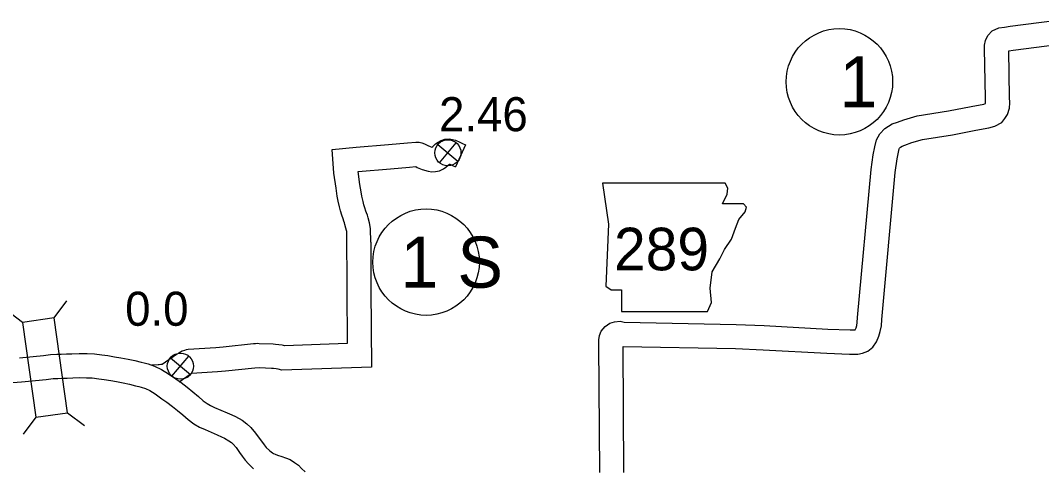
# Model space of a CAD drawing. Extents: x -939622 to -934222, y 1383701 to 1385301.
# Drawn here: x -936408.47 to -936370.48, y 1384981.59 to 1384998.26 of the extents above; entities that cross this region are included whole.
import ezdxf

# ---------------------------------------------------------------- set-up
doc = ezdxf.new("R2010")
doc.units = 0
for name, color, linetype in [('Level 10', 7, 'Continuous'), ('Level 20', 7, 'Continuous'), ('Level 21', 7, 'Continuous'), ('Level 25', 7, 'Continuous'), ('Level 26', 7, 'Continuous'), ('Level 27', 7, 'Continuous')]:
    doc.layers.add(name, color=color, linetype=linetype)

msp = doc.modelspace()

# ---------------------------------------------------------------- linework, layer by layer
at = {"layer": 'Level 10'}
msp.add_line((-936391.911, 1384993.631), (-936392.281, 1384992.811), dxfattribs=at)
for points in [[(-936386.917, 1384981.439), (-936386.946, 1384986.212), (-936386.948, 1384986.378), (-936386.921, 1384986.534), (-936386.86, 1384986.695), (-936386.792, 1384986.784), (-936386.722, 1384986.876), (-936386.54, 1384986.999), (-936386.366, 1384987.049), (-936386.157, 1384987.063), (-936386.004, 1384987.031), (-936381.845, 1384986.947), (-936380.801, 1384986.903), (-936378.431, 1384986.775), (-936377.605, 1384986.746), (-936377.474, 1384986.742), (-936377.417, 1384986.743), (-936377.384, 1384986.82), (-936377.358, 1384986.905), (-936377.338, 1384987.013), (-936377.326, 1384987.203), (-936376.827, 1384992.708), (-936376.744, 1384993.258), (-936376.689, 1384993.552), (-936376.622, 1384993.81), (-936376.502, 1384994.034), (-936376.316, 1384994.235), (-936376.047, 1384994.412), (-936375.848, 1384994.467), (-936375.603, 1384994.562), (-936375.109, 1384994.706), (-936373.951, 1384994.889), (-936373.105, 1384995.051), (-936372.632, 1384995.145), (-936372.569, 1384995.16), (-936372.567, 1384995.198), (-936372.576, 1384995.372), (-936372.609, 1384997.2), (-936372.602, 1384997.341), (-936372.575, 1384997.512), (-936372.484, 1384997.694), (-936372.318, 1384997.873), (-936372.08, 1384997.98), (-936371.861, 1384998.009), (-936371.658, 1384998.038), (-936370.003, 1384998.255)], [(-936386.017, 1384981.439), (-936386.045, 1384986.131), (-936381.873, 1384986.047), (-936380.844, 1384986.004), (-936378.471, 1384985.876), (-936377.633, 1384985.846), (-936377.482, 1384985.842), (-936377.324, 1384985.843), (-936377.141, 1384985.877), (-936376.941, 1384985.957), (-936376.763, 1384986.104), (-936376.625, 1384986.304), (-936376.537, 1384986.512), (-936376.483, 1384986.689), (-936376.443, 1384986.901), (-936376.428, 1384987.134), (-936375.933, 1384992.6), (-936375.856, 1384993.109), (-936375.81, 1384993.355), (-936375.778, 1384993.479), (-936375.763, 1384993.507), (-936375.729, 1384993.543), (-936375.67, 1384993.582), (-936375.566, 1384993.611), (-936375.314, 1384993.709), (-936374.912, 1384993.826), (-936373.796, 1384994.002), (-936372.933, 1384994.167), (-936372.44, 1384994.265), (-936372.224, 1384994.317), (-936371.966, 1384994.458), (-936371.852, 1384994.604), (-936371.751, 1384994.758), (-936371.678, 1384994.989), (-936371.665, 1384995.194), (-936371.676, 1384995.404), (-936371.707, 1384997.122), (-936371.537, 1384997.146), (-936369.901, 1384997.361)], [(-936396.867, 1384993.459), (-936395.972, 1384993.535), (-936394.779, 1384993.634), (-936394.064, 1384993.696), (-936393.757, 1384993.721), (-936393.636, 1384993.721), (-936393.539, 1384993.697), (-936393.434, 1384993.668), (-936393.34, 1384993.614), (-936393.313, 1384993.599), (-936393.229, 1384993.565), (-936393.158, 1384993.544), (-936393.129, 1384993.566), (-936393.024, 1384993.662), (-936392.929, 1384993.733), (-936392.82, 1384993.792), (-936392.684, 1384993.833), (-936392.518, 1384993.846), (-936392.391, 1384993.827), (-936392.277, 1384993.796), (-936392.127, 1384993.729), (-936392.024, 1384993.682), (-936391.911, 1384993.631)], [(-936396.808, 1384992.574), (-936396.867, 1384993.459)], [(-936395.907, 1384992.637), (-936394.703, 1384992.737), (-936393.988, 1384992.799), (-936393.76, 1384992.818), (-936393.704, 1384992.786), (-936393.528, 1384992.715), (-936393.303, 1384992.648), (-936393.164, 1384992.626), (-936393.027, 1384992.637), (-936392.883, 1384992.664), (-936392.729, 1384992.739), (-936392.648, 1384992.801), (-936392.55, 1384992.876), (-936392.509, 1384992.914), (-936392.497, 1384992.909), (-936392.396, 1384992.863), (-936392.281, 1384992.811)], [(-936396.343, 1384990.427), (-936396.343, 1384990.44), (-936396.357, 1384990.531), (-936396.397, 1384990.67), (-936396.414, 1384990.731), (-936396.434, 1384990.785), (-936396.466, 1384990.873), (-936396.511, 1384991.015), (-936396.56, 1384991.172), (-936396.592, 1384991.32), (-936396.641, 1384991.532), (-936396.679, 1384991.724), (-936396.725, 1384992.014), (-936396.808, 1384992.574)], [(-936395.438, 1384990.008), (-936395.444, 1384990.514), (-936395.476, 1384990.725), (-936395.531, 1384990.915), (-936395.557, 1384991.011), (-936395.591, 1384991.099), (-936395.614, 1384991.162), (-936395.653, 1384991.284), (-936395.688, 1384991.4), (-936395.713, 1384991.517), (-936395.762, 1384991.721), (-936395.793, 1384991.881), (-936395.835, 1384992.15), (-936395.907, 1384992.637)], [(-936396.343, 1384990.427), (-936396.33, 1384988.243)], [(-936395.438, 1384990.008), (-936395.43, 1384988.253)], [(-936396.33, 1384988.243), (-936396.31, 1384986.232), (-936398.641, 1384986.152), (-936398.676, 1384986.161), (-936398.733, 1384986.173), (-936398.85, 1384986.19), (-936398.976, 1384986.201), (-936399.07, 1384986.209), (-936399.586, 1384986.231), (-936399.656, 1384986.238), (-936399.726, 1384986.226), (-936399.8, 1384986.225), (-936400.921, 1384986.105), (-936401.2, 1384986.082), (-936402.228, 1384986.01), (-936402.303, 1384985.997), (-936402.368, 1384985.976), (-936402.453, 1384985.947), (-936402.578, 1384985.883), (-936402.661, 1384985.826), (-936403.195, 1384985.459), (-936403.243, 1384985.455), (-936403.31, 1384985.448), (-936403.341, 1384985.445), (-936403.574, 1384985.433)], [(-936395.43, 1384988.253), (-936395.401, 1384985.363), (-936398.737, 1384985.248), (-936398.877, 1384985.283), (-936398.892, 1384985.286), (-936398.957, 1384985.296), (-936399.053, 1384985.305), (-936399.127, 1384985.311), (-936399.575, 1384985.329), (-936399.742, 1384985.326), (-936400.835, 1384985.209), (-936401.131, 1384985.184), (-936402.1, 1384985.117), (-936402.118, 1384985.108), (-936402.153, 1384985.084), (-936402.564, 1384984.801)], [(-936408.495, 1384985.709), (-936407.608, 1384985.789), (-936407.346, 1384985.826), (-936407.115, 1384985.841), (-936406.955, 1384985.844), (-936406.756, 1384985.851), (-936406.558, 1384985.858), (-936406.285, 1384985.871), (-936405.978, 1384985.866), (-936405.713, 1384985.853), (-936405.435, 1384985.818), (-936405.214, 1384985.788), (-936404.963, 1384985.745), (-936404.735, 1384985.71), (-936404.462, 1384985.654), (-936404.211, 1384985.6), (-936403.98, 1384985.542), (-936403.863, 1384985.517), (-936403.718, 1384985.481), (-936403.475, 1384985.395), (-936403.224, 1384985.277), (-936402.96, 1384985.114), (-936402.687, 1384984.92), (-936402.491, 1384984.782), (-936402.258, 1384984.608), (-936402.055, 1384984.445), (-936401.84, 1384984.266), (-936401.663, 1384984.111), (-936401.515, 1384984), (-936401.397, 1384983.929), (-936401.242, 1384983.863), (-936401.009, 1384983.763), (-936400.776, 1384983.663), (-936400.599, 1384983.579), (-936400.467, 1384983.517), (-936400.223, 1384983.382), (-936400.042, 1384983.248), (-936399.897, 1384983.116), (-936399.724, 1384982.908), (-936399.591, 1384982.713), (-936399.503, 1384982.601), (-936399.402, 1384982.465), (-936399.32, 1384982.371), (-936399.206, 1384982.258), (-936399.14, 1384982.207), (-936399.091, 1384982.169), (-936399.048, 1384982.143), (-936398.991, 1384982.116), (-936398.9, 1384982.084), (-936398.747, 1384982.032), (-936398.604, 1384981.988), (-936398.434, 1384981.919), (-936398.269, 1384981.816), (-936398.128, 1384981.707), (-936398.008, 1384981.592), (-936397.87, 1384981.46)], [(-936408.748, 1384984.789), (-936408.423, 1384984.812), (-936407.504, 1384984.895), (-936407.253, 1384984.93), (-936407.077, 1384984.942), (-936406.931, 1384984.944), (-936406.723, 1384984.952), (-936406.52, 1384984.959), (-936406.271, 1384984.971), (-936406.008, 1384984.967), (-936405.792, 1384984.956), (-936405.552, 1384984.925), (-936405.35, 1384984.898), (-936405.107, 1384984.857), (-936404.895, 1384984.824), (-936404.647, 1384984.773), (-936404.414, 1384984.723), (-936404.186, 1384984.666), (-936404.066, 1384984.64), (-936403.975, 1384984.618), (-936403.817, 1384984.562), (-936403.653, 1384984.484), (-936403.457, 1384984.363), (-936403.207, 1384984.185), (-936403.02, 1384984.054), (-936402.809, 1384983.896), (-936402.624, 1384983.748), (-936402.424, 1384983.581), (-936402.23, 1384983.412), (-936402.019, 1384983.253), (-936401.806, 1384983.125), (-936401.596, 1384983.036), (-936401.365, 1384982.937), (-936401.147, 1384982.843), (-936400.983, 1384982.765), (-936400.876, 1384982.715), (-936400.711, 1384982.623), (-936400.614, 1384982.551), (-936400.548, 1384982.492), (-936400.444, 1384982.367), (-936400.318, 1384982.181), (-936400.217, 1384982.053), (-936400.104, 1384981.901), (-936399.979, 1384981.756), (-936399.8, 1384981.579)]]:
    msp.add_lwpolyline(points, dxfattribs=at)
at = {"layer": 'Level 20'}
for p, q in [((-936407.213, 1384987.19), (-936406.737, 1384987.823)), ((-936408.389, 1384987.023), (-936409.022, 1384987.499)), ((-936406.712, 1384983.662), (-936406.079, 1384983.186)), ((-936407.889, 1384983.495), (-936408.364, 1384982.861))]:
    msp.add_line(p, q, dxfattribs=at)
msp.add_lwpolyline([(-936406.712, 1384983.662), (-936407.213, 1384987.19), (-936408.389, 1384987.023), (-936407.889, 1384983.495)], close=True, dxfattribs=at)
at = {"layer": 'Level 21'}
msp.add_lwpolyline([(-936386.819, 1384992.199), (-936386.591, 1384990.676), (-936386.692, 1384988.367), (-936386.489, 1384988.24), (-936386.108, 1384988.24), (-936386.108, 1384987.428), (-936382.911, 1384987.428), (-936382.759, 1384987.758), (-936382.809, 1384988.291), (-936382.733, 1384988.9), (-936382.454, 1384989.382), (-936382.276, 1384989.737), (-936382.023, 1384990.118), (-936381.87, 1384990.524), (-936381.744, 1384990.854), (-936381.515, 1384991.133), (-936381.464, 1384991.311), (-936381.566, 1384991.437), (-936382.353, 1384991.437), (-936382.175, 1384991.793), (-936382.15, 1384992.021), (-936382.255, 1384992.197)], close=True, dxfattribs=at)
at = {"layer": 'Level 26'}
for p, q in [((-936392.939, 1384993.644), (-936392.192, 1384993.017)), ((-936392.879, 1384992.957), (-936392.252, 1384993.704)), ((-936402.888, 1384985.708), (-936402.141, 1384985.082)), ((-936402.828, 1384985.022), (-936402.201, 1384985.769))]:
    msp.add_line(p, q, dxfattribs=at)
for centre in [(-936392.566, 1384993.331), (-936402.515, 1384985.395)]:
    msp.add_circle(centre, 0.487, dxfattribs=at)
at = {"layer": 'Level 27'}
for centre in [(-936378.004, 1384995.972), (-936393.375, 1384989.264)]:
    msp.add_circle(centre, 1.98, dxfattribs=at)

# ---------------------------------------------------------------- texts
at = {"layer": 'Level 21'}
msp.add_text('289', height=1.584, dxfattribs=at).set_placement((-936386.387, 1384988.96))
at = {"layer": 'Level 25'}
for s, p in [('2.46', (-936392.893, 1384994.134)), ('0.0', (-936404.569, 1384986.897))]:
    msp.add_text(s, height=1.2672, dxfattribs=at).set_placement(p)
at = {"layer": 'Level 27'}
for s, height, p in [('1', 1.901, (-936378.004, 1384995.022)), ('1 S', 1.9008, (-936394.332, 1384988.314))]:
    msp.add_text(s, height=height, dxfattribs=at).set_placement(p)

doc.saveas('drawing.dxf')
